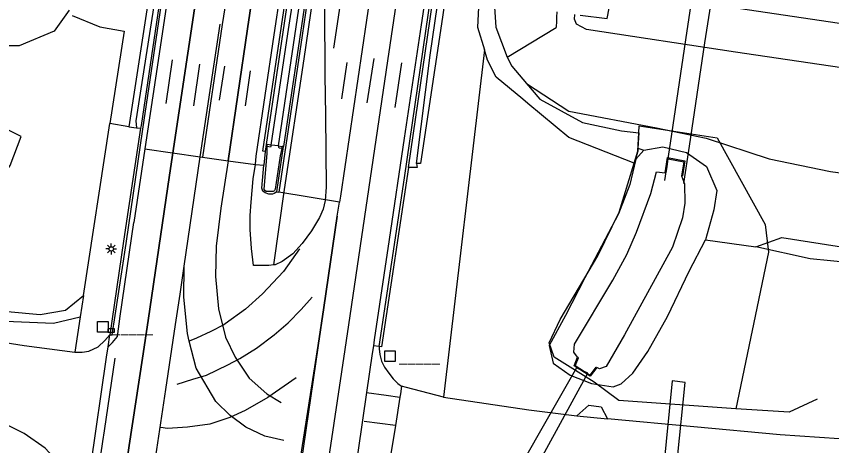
# Model space of a CAD drawing. Extents: x 124000 to 129000, y 395500 to 397503.
# Drawn here: x 124866.9 to 124960.5, y 395834.4 to 395883.7 of the extents above; entities that cross this region are included whole.
import ezdxf

# ---------------------------------------------------------------- set-up
doc = ezdxf.new("R2010")
doc.units = 0
for name, color, linetype in [('gg-afsc-lijn draadraster', 7, 'Continuous'), ('gg-knt-BGT kruinlijn', 7, 'Continuous'), ('gg-kwrk-duiker nz buis', 7, 'Continuous'), ('gg-kwrk-faunavoorziening', 7, 'Continuous'), ('gt-symb-hm paal', 7, 'Continuous'), ('gt-symb-kolk', 7, 'Continuous'), ('gt-symb-lichtmast', 7, 'Continuous'), ('gx-grn-maaiveld', 7, 'Continuous'), ('gx-knt-lijn weginrichtingselement', 7, 'Continuous')]:
    doc.layers.add(name, color=color, linetype=linetype)

# ---------------------------------------------------------------- blocks, each defined once
blk = doc.blocks.new('gt0-LMAST')
at = {"layer": 'gt-symb-lichtmast'}
for p, q in [((-0.182, 0.173), (-0.447, 0.438)), ((-0.005, 0.246), (-0.005, 0.621)), ((0.172, 0.173), (0.437, 0.438)), ((-0.255, -0.004), (-0.63, -0.004)), ((-0.182, -0.181), (-0.447, -0.446)), ((-0.005, -0.254), (-0.005, -0.629)), ((0.437, -0.446), (0.172, -0.181)), ((0.245, -0.004), (0.62, -0.004))]:
    blk.add_line(p, q, dxfattribs=at)
blk.add_circle((-0.005, -0.004), 0.25, dxfattribs=at)
blk = doc.blocks.new('gt0-HMpaal')
at = {"layer": 'gt-symb-hm paal'}
blk.add_lwpolyline([(-0.6, 0.6), (0.6, 0.6), (0.6, -0.6), (-0.6, -0.6)], close=True, dxfattribs=at)
blk = doc.blocks.new('gt0-KOLK')
at = {"layer": 'gt-symb-kolk'}
blk.add_lwpolyline([(0, 0), (0.375, 0), (0.375, 0.4), (-0.375, 0.4), (-0.375, 0), (0, 0)], dxfattribs=at)

msp = doc.modelspace()

# ---------------------------------------------------------------- linework, layer by layer
at = {"layer": 'gg-afsc-lijn draadraster'}
msp.add_lwpolyline([(124958.834, 395839.752), (124955.607, 395838.258), (124949.511, 395838.658), (124936.051, 395839.61), (124933.241, 395841.719), (124928.631, 395844.589), (124928.049, 395846.23), (124929.318, 395848.91), (124933.648, 395856.214), (124936.105, 395861.254), (124937.818, 395866.846), (124938.244, 395868.236), (124938.347, 395870.335), (124938.386, 395871.147), (124947.361, 395869.792), (124952.853, 395859.821), (124953.245, 395856.64), (124949.511, 395838.658)], dxfattribs=at)
at = {"layer": 'gg-knt-BGT kruinlijn'}
for p, q in [((124930.972, 395883.395), (124931.018, 395883.945)), ((124931.203, 395882.838), (124930.972, 395883.395)), ((124932.351, 395882.214), (124931.203, 395882.838)), ((124949.458, 395879.616), (124932.351, 395882.214)), ((124970.991, 395876.42), (124949.458, 395879.616)), ((124958.028, 395855.884), (124951.785, 395857.238)), ((124967.752, 395854.918), (124958.028, 395855.884)), ((124862.852, 395848.814), (124871.15, 395848.496)), ((124871.15, 395848.496), (124874.218, 395849.218))]:
    msp.add_line(p, q, dxfattribs=at)
at = {"layer": 'gg-kwrk-duiker nz buis'}
for p, q in [((124944.488, 395886.139), (124943.724, 395881.045)), ((124945.955, 395880.706), (124946.724, 395885.804)), ((124943.724, 395881.045), (124941.941, 395869.155)), ((124944.159, 395868.806), (124945.955, 395880.706)), ((124941.941, 395869.155), (124941.297, 395864.861)), ((124943.514, 395864.527), (124944.159, 395868.806))]:
    msp.add_line(p, q, dxfattribs=at)
at = {"layer": 'gg-kwrk-faunavoorziening'}
for points in [[(124921.523, 395826.4), (124923.095, 395825.517), (124932.52, 395842.72), (124931.185, 395843.358), (124921.523, 395826.4)], [(124942.203, 395841.855), (124940.46, 395824.417), (124941.905, 395824.355), (124943.666, 395841.683), (124942.203, 395841.855)]]:
    msp.add_lwpolyline(points, dxfattribs=at)
at = {"layer": 'gx-grn-maaiveld'}
for p, q in [((124928.945, 395884.255), (124928.912, 395883.628)), ((124928.892, 395883.231), (124928.852, 395882.458)), ((124923.23, 395879.031), (124928.852, 395882.458)), ((124920.622, 395879.892), (124915.93, 395839.993)), ((124925.616, 395873.713), (124925.023, 395874.208)), ((124874.592, 395851.648), (124877.637, 395871.412)), ((124879.814, 395871.05), (124877.637, 395871.412)), ((124879.814, 395871.05), (124880.675, 395870.941)), ((124880.675, 395870.941), (124881.158, 395870.88)), ((124895.569, 395869.015), (124895.451, 395868.223)), ((124895.696, 395868.994), (124895.569, 395869.015)), ((124895.691, 395868.787), (124895.696, 395868.994)), ((124896.153, 395868.939), (124895.696, 395868.994)), ((124896.979, 395868.84), (124896.153, 395868.939)), ((124896.777, 395863.57), (124897.554, 395868.783)), ((124896.979, 395868.84), (124897.419, 395868.787)), ((124897.362, 395868.552), (124897.419, 395868.787)), ((124897.554, 395868.783), (124897.419, 395868.787)), ((124938.262, 395868.602), (124938.935, 395868.345)), ((124888.249, 395867.562), (124891.21, 395867.143)), ((124895.451, 395868.223), (124895.312, 395866.616)), ((124896.777, 395863.57), (124897.024, 395863.533)), ((124903.999, 395862.397), (124897.024, 395863.533)), ((124946.004, 395858.071), (124951.785, 395857.238)), ((124874.592, 395851.648), (124874.218, 395849.218)), ((124874.218, 395849.218), (124873.593, 395845.16)), ((124911.117, 395841.263), (124910.975, 395840.357)), ((124931.232, 395837.83), (124934.768, 395837.49))]:
    msp.add_line(p, q, dxfattribs=at)
for points in [[(124904.823, 395959.042), (124902.813, 395945.731), (124901.333, 395935.162), (124898.056, 395913.483), (124893.441, 395882.301), (124891.21, 395867.143)], [(124895.451, 395868.223), (124895.204, 395868.26), (124901.493, 395910.616), (124905.964, 395941.362), (124907.709, 395952.208), (124908.487, 395958.489)], [(124910.482, 395954.582), (124910.387, 395953.944), (124909.341, 395946.792), (124907.824, 395936.235), (124903.784, 395909.041), (124900.293, 395885.449), (124899.708, 395881.526), (124897.024, 395863.533)], [(124893.523, 395954.238), (124891.334, 395939.273), (124887.121, 395910.894), (124882.399, 395879.188), (124881.204, 395871.184), (124881.158, 395870.88)], [(124907.952, 395952.143), (124906.212, 395941.324), (124901.74, 395910.58), (124895.569, 395869.015)], [(124909.836, 395951.901), (124909.094, 395946.828), (124907.577, 395936.271), (124903.537, 395909.078), (124900.046, 395885.486), (124897.554, 395868.783)], [(124911.924, 395866.365), (124918.005, 395908.186), (124921.778, 395933.714), (124924.161, 395949.675)], [(124877.622, 395847.159), (124877.871, 395847.147), (124878.217, 395849.36), (124879.505, 395857.62), (124881.412, 395870.755), (124884.106, 395888.833), (124887.816, 395913.629), (124892.592, 395945.806)], [(124878.374, 395824.497), (124879.858, 395834.422), (124881.36, 395844.475), (124882.004, 395848.8), (124884.489, 395865.497), (124887.672, 395886.915), (124891.711, 395913.992), (124895.991, 395942.77), (124896.36, 395945.232)], [(124899.756, 395944.713), (124898.762, 395937.962), (124894.564, 395909.653), (124890.937, 395885.423), (124890.503, 395882.788), (124888.249, 395867.562)], [(124915.752, 395942.344), (124915.011, 395937.431), (124914.83, 395935.659), (124911.193, 395910.991), (124907.09, 395883.298), (124904.107, 395863.063), (124903.999, 395862.397)], [(124918.897, 395941.879), (124918.566, 395939.631), (124914.159, 395910.079), (124909.484, 395878.623), (124905.17, 395849.339), (124904.595, 395845.459), (124902.47, 395831.104)], [(124908.555, 395845.789), (124911.438, 395865.186), (124917.633, 395907.628), (124922.601, 395940.833), (124922.673, 395941.32)], [(124936.82, 395941.939), (124931.602, 395938.765), (124929.842, 395936.998), (124927.959, 395933.573), (124924.895, 395918.113), (124922.49, 395901.614), (124920.09, 395887.864), (124919.826, 395882.496), (124920.622, 395879.892)], [(124926.315, 395917.857), (124923.835, 395901.376), (124921.603, 395887.662), (124921.936, 395882.487), (124923.23, 395879.031)], [(124620.297, 395901.561), (124626.855, 395899.216), (124646.83, 395892.799), (124667.882, 395886.296), (124690.412, 395879.881), (124715.686, 395873.134), (124725.941, 395870.742), (124742.533, 395866.871), (124760.839, 395863.121), (124775.497, 395860.35), (124788.23, 395858.068), (124803.919, 395855.392), (124818.105, 395853.16), (124832.833, 395850.983), (124844.771, 395849.375), (124858.03, 395847.431), (124867.768, 395845.935), (124873.593, 395845.16)], [(124883.244, 395893.663), (124881.959, 395884.992), (124879.814, 395871.05)], [(124883.944, 395893.501), (124883.12, 395887.914), (124880.6, 395871.745), (124880.675, 395870.941)], [(124872.939, 395884.429), (124871.241, 395882.03), (124867.205, 395880.335), (124859.741, 395880.361), (124844.627, 395882.793), (124824.129, 395886.479), (124804.049, 395889.57), (124795.666, 395891.633), (124789.757, 395891.893)], [(124896.153, 395868.939), (124898.076, 395881.714), (124899.507, 395891.195)], [(124896.979, 395868.84), (124899.586, 395886.436), (124900.264, 395891.007)], [(124912.832, 395866.829), (124914.382, 395879.257), (124915.797, 395888.772)], [(124916.544, 395888.692), (124915.805, 395883.644), (124913.29, 395866.816), (124912.832, 395866.829)], [(124931.61, 395883.85), (124934.739, 395883.475), (124934.969, 395884.678), (124936.486, 395886.624), (124949.778, 395884.678), (124971.741, 395881.401)], [(124873.284, 395883.847), (124876.476, 395882.52), (124879.271, 395882.019), (124877.637, 395871.412)], [(124928.912, 395883.628), (124928.898, 395883.343), (124928.892, 395883.231)], [(124925.023, 395874.208), (124921.997, 395876.733), (124920.991, 395878.682), (124920.622, 395879.892)], [(124923.23, 395879.031), (124923.779, 395878.012), (124925.464, 395876.022)], [(124873.762, 395828.184), (124873.575, 395828.883), (124872.563, 395831.023), (124871.569, 395832.616), (124870.194, 395834.121), (124867.78, 395835.812), (124864.463, 395837.461), (124861.405, 395838.507), (124858.871, 395839.152), (124854.928, 395839.876), (124847.155, 395841.225), (124830.737, 395843.699), (124816.576, 395845.86), (124803.435, 395847.876), (124788.471, 395850.507), (124776.073, 395852.83), (124761.712, 395855.803), (124743.759, 395859.475), (124725.145, 395863.527), (124714.49, 395866.19), (124692.409, 395871.962), (124675.509, 395876.795)], [(124925.464, 395876.022), (124927.005, 395874.202), (124931.884, 395871.525), (124936.38, 395870.572), (124938.347, 395870.335), (124938.262, 395868.602)], [(124925.464, 395876.022), (124930.329, 395872.832), (124940.402, 395870.918), (124946.106, 395869.746), (124953.312, 395867.347), (124960.357, 395865.916), (124969.229, 395864.727)], [(124850.01, 395873.64), (124842.098, 395872.666), (124838.067, 395869.834), (124838.646, 395866.052), (124841.308, 395862.732), (124847.667, 395859.852), (124852.334, 395858.095), (124858.14, 395858.877), (124862.723, 395861.313), (124866.186, 395866.584), (124867.442, 395869.946), (124862.816, 395872.238), (124850.01, 395873.64)], [(124938.262, 395868.602), (124938.244, 395868.236), (124937.818, 395866.846), (124930.312, 395869.795), (124925.616, 395873.713)], [(124755.511, 395870.435), (124784.835, 395864.329), (124811.824, 395859.024), (124835.804, 395854.646), (124857.655, 395851.125), (124865.867, 395849.809), (124869.629, 395849.479), (124872.534, 395849.973), (124874.592, 395851.648)], [(124881.158, 395870.88), (124879.198, 395857.894), (124877.622, 395847.159)], [(124897.362, 395868.552), (124897.158, 395867.711), (124896.622, 395863.885), (124896.531, 395863.708), (124896.466, 395863.656), (124896.355, 395863.615), (124895.556, 395863.618), (124895.402, 395863.711), (124895.336, 395863.843), (124895.672, 395868.011), (124895.691, 395868.787)], [(124896.153, 395868.939), (124896.051, 395868.72), (124895.691, 395868.787)], [(124897.362, 395868.552), (124897.079, 395868.581), (124896.979, 395868.84)], [(124938.935, 395868.345), (124938.032, 395867.322), (124937.344, 395864.398), (124936.042, 395861.06), (124932.16, 395853.709), (124929.937, 395849.351), (124928.046, 395845.91), (124928.542, 395843.895), (124930.461, 395842.514), (124932.919, 395841.54), (124935.407, 395841.173), (124936.345, 395841.523), (124937.666, 395842.728), (124939.385, 395845.211), (124941.637, 395849.25), (124944.127, 395854.461), (124946.004, 395858.071)], [(124938.935, 395868.345), (124941.103, 395868.745), (124943.828, 395868.085), (124946.139, 395866.465), (124947.333, 395863.741), (124946.983, 395861.51), (124946.004, 395858.071)], [(124883.112, 395831.387), (124882.639, 395831.502), (124883.008, 395833.96), (124884.04, 395840.849), (124885.168, 395848.332), (124885.693, 395851.82), (124886.164, 395855.026), (124888.009, 395867.596), (124888.249, 395867.562)], [(124941.391, 395865.763), (124941.643, 395867.497), (124943.646, 395867.114), (124943.368, 395865.405), (124943.269, 395865.421)], [(124941.391, 395865.763), (124941.5, 395865.75), (124941.6, 395866.471), (124941.727, 395867.379), (124943.532, 395867.034), (124943.269, 395865.421)], [(124891.21, 395867.143), (124894.34, 395866.7), (124895.312, 395866.616)], [(124896.777, 395863.57), (124896.504, 395863.372), (124896.307, 395863.312), (124895.893, 395863.314), (124895.45, 395863.467), (124895.197, 395863.663), (124895.085, 395864.001), (124895.312, 395866.616)], [(124911.924, 395866.365), (124908.803, 395845.751), (124908.555, 395845.789)], [(124912.832, 395866.829), (124912.891, 395866.365), (124911.924, 395866.365)], [(124931.33, 395844.566), (124930.903, 395845.139), (124930.958, 395846.058), (124935.362, 395853.428), (124936.998, 395856.368), (124938.099, 395858.937), (124939.739, 395863.377), (124940.369, 395865.883), (124941.391, 395865.763)], [(124943.269, 395865.421), (124943.601, 395864.485), (124943.625, 395862.277), (124943.389, 395860.586), (124942.214, 395857.23), (124936.706, 395847.143), (124934.601, 395843.491), (124933.841, 395843.227), (124933.552, 395843.395)], [(124899.18, 395830.63), (124899.376, 395831.994), (124901.55, 395845.91), (124902.196, 395850.277), (124903.733, 395860.766), (124903.999, 395862.397)], [(124951.785, 395857.238), (124954.769, 395858.306), (124961.117, 395857.324), (124967.956, 395856.273)], [(124873.593, 395845.16), (124874.438, 395845.153), (124875.225, 395845.254), (124876.287, 395845.756), (124877.063, 395846.485), (124877.622, 395847.159)], [(124877.253, 395844.591), (124877.423, 395845.771), (124877.622, 395847.159)], [(124908.555, 395845.789), (124907.888, 395845.892), (124907.753, 395844.992), (124907.082, 395840.509), (124906.129, 395833.887), (124905.646, 395830.639)], [(124908.555, 395845.789), (124908.542, 395845.524), (124908.607, 395844.866), (124908.805, 395844.127), (124909.148, 395843.437), (124909.646, 395842.753), (124910.168, 395842.072), (124910.696, 395841.571), (124911.117, 395841.263)], [(124874.981, 395828.779), (124875.455, 395832.079), (124877.253, 395844.591)], [(124933.552, 395843.395), (124932.784, 395842.391), (124930.947, 395843.59), (124931.33, 395844.566)], [(124931.33, 395844.566), (124931.394, 395844.48), (124931.063, 395843.634), (124932.761, 395842.525), (124933.464, 395843.446), (124933.552, 395843.395)], [(124915.93, 395839.993), (124911.678, 395841.09), (124911.117, 395841.263)], [(124910.975, 395840.357), (124910.919, 395839.999), (124910.41, 395836.739), (124909.897, 395833.46), (124908.645, 395825.451)], [(124915.93, 395839.993), (124925.739, 395838.535), (124931.232, 395837.83)], [(124931.232, 395837.83), (124932.608, 395839.058), (124934.037, 395838.89), (124934.768, 395837.49)], [(124964.728, 395834.847), (124961.38, 395835.192), (124954.587, 395835.647), (124934.768, 395837.49)]]:
    msp.add_lwpolyline(points, dxfattribs=at)
at = {"layer": 'gx-knt-lijn weginrichtingselement'}
for p, q in [((124888.009, 395867.596), (124890.286, 395882.848)), ((124890.503, 395882.788), (124888.249, 395867.562)), ((124891.21, 395867.143), (124893.441, 395882.301)), ((124884.768, 395878.717), (124884.039, 395873.738)), ((124907.161, 395873.785), (124907.973, 395878.902)), ((124887.921, 395878.227), (124887.238, 395873.455)), ((124890.777, 395877.998), (124890.174, 395874.113)), ((124904.251, 395874.251), (124904.875, 395878.436)), ((124910.363, 395873.275), (124911.153, 395878.396)), ((124893.72, 395877.484), (124893.161, 395873.455)), ((124910.41, 395836.739), (124906.837, 395837.202))]:
    msp.add_line(p, q, dxfattribs=at)
for points in [[(124904.585, 396000.443), (124900.687, 395974.129), (124896.36, 395945.232), (124895.991, 395942.77), (124891.711, 395913.992), (124887.672, 395886.915), (124884.489, 395865.497), (124882.004, 395848.8), (124881.36, 395844.475), (124879.858, 395834.422), (124878.374, 395824.497)], [(124927.161, 395997.619), (124926.313, 395991.696), (124924.954, 395982.711), (124921.554, 395959.952), (124920.589, 395953.388), (124918.897, 395941.879), (124918.566, 395939.631), (124914.159, 395910.079), (124909.484, 395878.623), (124905.17, 395849.339), (124904.595, 395845.459), (124902.47, 395831.104), (124902.332, 395830.175)], [(124894.677, 395981.031), (124895.161, 395980.751), (124895.982, 395980.09), (124896.745, 395979.153), (124897.261, 395978.139), (124897.521, 395977.064), (124897.601, 395976.323), (124897.55, 395975.627), (124895.395, 395960.942), (124893.837, 395950.55), (124893.128, 395945.725), (124892.151, 395939.073), (124888.357, 395913.474), (124883.184, 395878.678), (124881.64, 395868.498), (124880.357, 395860.045)], [(124903.327, 395880.073), (124907.62, 395908.638), (124911.71, 395936.276), (124914.243, 395954.16), (124914.445, 395955.582), (124914.743, 395959.572), (124914.723, 395963.562), (124914.631, 395964.564), (124914.51, 395966.082), (124914.329, 395967.507), (124914.156, 395968.531), (124913.811, 395970.029), (124913.496, 395971.314), (124913.167, 395972.333), (124912.592, 395973.796), (124911.173, 395976.56), (124909.549, 395978.589)], [(124928.008, 395977.184), (124927.433, 395977.256), (124927.076, 395974.846), (124926.251, 395969.267), (124924.315, 395956.33), (124923.82, 395952.995), (124922.1, 395941.405), (124921.611, 395938.106), (124917.333, 395909.17), (124913.376, 395882.76), (124911.424, 395869.721), (124909.7, 395858.108), (124907.987, 395846.557), (124907.888, 395845.892), (124907.753, 395844.992), (124907.082, 395840.509), (124909.353, 395840.226), (124910.919, 395839.999)], [(124894.134, 395855.123), (124893.898, 395857.067), (124893.747, 395859.233), (124893.72, 395860.853), (124893.829, 395862.391), (124894.075, 395865.08), (124894.34, 395866.7), (124894.437, 395867.685), (124896.5, 395881.614), (124900.844, 395910.597), (124904.293, 395933.848), (124905.165, 395939.726), (124905.489, 395941.91), (124908.723, 395963.813), (124907.723, 395962.387), (124905.775, 395958.898), (124904.342, 395955.079), (124903.988, 395953.335), (124903.846, 395952.253), (124903.959, 395951.225), (124904.481, 395947.128), (124905.139, 395941.788), (124905.165, 395939.726)], [(124893.441, 395882.301), (124898.056, 395913.483), (124901.333, 395935.162), (124902.813, 395945.731), (124904.823, 395959.042), (124904.923, 395959.7)], [(124914.83, 395935.659), (124911.193, 395910.991), (124907.09, 395883.298), (124904.107, 395863.063)], [(124902.27, 395894.884), (124902.273, 395884.663), (124902.316, 395876.958), (124902.389, 395872.355), (124902.463, 395864.124), (124902.331, 395862.581), (124902.121, 395861.571), (124901.699, 395860.611), (124900.791, 395859.085), (124899.715, 395857.633), (124898.636, 395856.465), (124897.396, 395855.565), (124896.587, 395855.187), (124896.447, 395855.17), (124895.869, 395855.101), (124894.926, 395855.121), (124894.134, 395855.123)], [(124896.447, 395855.17), (124897.682, 395863.828), (124899.926, 395878.838), (124902.27, 395894.884)], [(124881.64, 395868.498), (124888.009, 395867.596), (124888.249, 395867.562), (124891.21, 395867.143), (124894.34, 395866.7)], [(124882.639, 395831.502), (124883.008, 395833.96), (124884.04, 395840.849), (124885.168, 395848.332), (124885.693, 395851.82), (124886.164, 395855.026), (124888.009, 395867.596)], [(124891.21, 395867.143), (124890.37, 395861.705), (124889.833, 395857.339), (124889.741, 395853.848), (124890.086, 395850.12), (124890.897, 395846.876), (124891.995, 395844.573), (124893.618, 395842.16), (124895.636, 395840.347), (124897.279, 395839.38)], [(124903.733, 395860.766), (124902.196, 395850.277), (124901.55, 395845.91), (124899.531, 395832.258)], [(124877.423, 395845.771), (124877.933, 395846.244), (124878.487, 395846.946), (124878.819, 395849.271), (124880.357, 395860.045)], [(124899.41, 395857.026), (124897.567, 395854.428), (124895.153, 395851.872), (124893.204, 395850.084), (124890.866, 395848.418), (124890.69, 395848.275), (124889.215, 395847.509), (124887.58, 395846.759), (124886.741, 395846.426)], [(124897.581, 395835.008), (124895.435, 395835.52), (124893.224, 395836.532), (124891.453, 395837.874), (124889.782, 395839.487), (124887.52, 395843.329), (124886.741, 395846.426), (124886.519, 395847.309), (124886.103, 395851.484), (124886.164, 395855.026)], [(124885.354, 395841.476), (124887.162, 395842.052), (124888.728, 395842.512), (124891.175, 395843.683), (124892.528, 395844.407), (124894.466, 395845.626), (124896.472, 395847.136), (124898.08, 395848.514), (124899.577, 395850.071), (124900.869, 395851.452)], [(124878.203, 395844.456), (124876.954, 395836.098), (124876.772, 395834.875), (124875.919, 395829.126)], [(124899.008, 395842.196), (124895.746, 395839.94), (124893.172, 395838.442), (124891.415, 395837.649), (124889.087, 395836.899), (124886.534, 395836.538), (124884.245, 395836.39), (124883.477, 395836.509)]]:
    msp.add_lwpolyline(points, dxfattribs=at)

# ---------------------------------------------------------------- block references
at = {"layer": 'gt-symb-hm paal'}
for p in [(124876.819, 395848.059), (124909.783, 395844.692)]:
    msp.add_blockref('gt0-HMpaal', p, dxfattribs=at)
at = {"layer": 'gt-symb-kolk'}
msp.add_blockref('gt0-KOLK', (124877.781, 395847.441), dxfattribs=at)
at = {"layer": 'gt-symb-lichtmast'}
msp.add_blockref('gt0-LMAST', (124877.783, 395857.013), dxfattribs=at)

# ---------------------------------------------------------------- texts
at = {"layer": 'gt-symb-hm paal'}
for p in [(124877.9, 395847.455), (124910.864, 395844.088)]:
    msp.add_text('_____', height=1.25, dxfattribs=at).set_placement(p)

doc.saveas('drawing.dxf')
